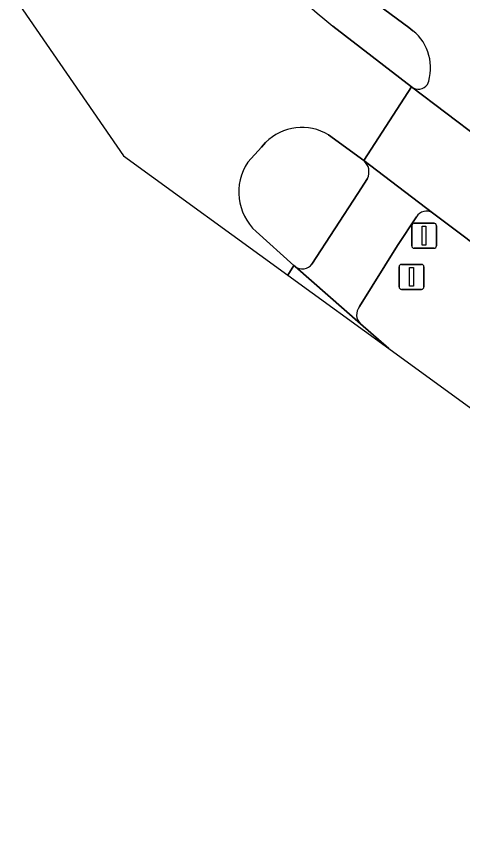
# Model space of a CAD drawing. Extents: x 161087 to 161926, y 382572 to 383873.
# Drawn here: x 161102.98 to 161120.79, y 383231.56 to 383264.12 of the extents above; entities that cross this region are included whole.
import ezdxf

# ---------------------------------------------------------------- set-up
doc = ezdxf.new("R2010")
doc.units = 0
for name, color, linetype in [('IMGEO_Fietspad_gesloten', 7, 'Continuous'), ('IMGEO_Fietspad_open', 7, 'Continuous'), ('IMGEO_Lichtmast', 7, 'Continuous'), ('IMGEO_OVBaan_gesloten', 7, 'Continuous'), ('IMGEO_Rijbaan_lokaal_gesloten', 7, 'Continuous'), ('IMGEO_Verkeerseiland_gesloten', 7, 'Continuous'), ('IMGEO_Verkeerseiland_groen', 7, 'Continuous'), ('IMGEO_Verkeerseiland_open', 7, 'Continuous'), ('IMGEO_Verkeersregelinstallatiepaal', 7, 'Continuous')]:
    doc.layers.add(name, color=color, linetype=linetype)

msp = doc.modelspace()

# ---------------------------------------------------------------- linework, layer by layer
at = {"layer": 'IMGEO_Fietspad_gesloten'}
for points in [[(161106.333, 383278.153), (161106.931, 383277.353), (161109.279, 383274.148), (161109.624, 383273.701), (161109.734, 383273.535), (161111.31, 383271.266), (161111.405, 383271.129), (161111.957, 383270.396), (161112.509, 383269.687), (161113.228, 383268.645), (161113.772, 383268), (161114.639, 383267.113), (161115.445, 383266.307), (161116.715, 383265.158), (161117.682, 383264.372), (161118.639, 383263.671), (161118.811, 383263.545)], [(161118.752, 383261.298), (161121.486, 383259.231)]]:
    msp.add_lwpolyline(points, dxfattribs=at)
for centre, radius, start, end in [((161117.604, 383262.066), 1.909, 339.2547, 50.7735), ((161119.024, 383261.663), 0.455, 233.2202, 323.2162)]:
    msp.add_arc(centre, radius, start, end, dxfattribs=at)
at = {"layer": 'IMGEO_Fietspad_open'}
for points in [[(161119.591, 383256.269), (161116.847, 383258.357)], [(161116.992, 383257.645), (161116.603, 383257.047), (161114.777, 383254.227)], [(161116.675, 383252.524), (161118.196, 383254.962), (161118.956, 383256.109)], [(161114.105, 383254.127), (161116.722, 383251.833)]]:
    msp.add_lwpolyline(points, dxfattribs=at)
for centre, radius, start, end in [((161116.468, 383257.909), 0.587, 333.2551, 49.7668), ((161119.346, 383255.902), 0.441, 56.2528, 152.0319), ((161114.393, 383254.502), 0.472, 232.4799, 324.4482), ((161117.066, 383252.204), 0.506, 140.6793, 227.1029)]:
    msp.add_arc(centre, radius, start, end, dxfattribs=at)
at = {"layer": 'IMGEO_Lichtmast'}
for p, q in [((161118.355, 383254.214), (161119.145, 383254.214)), ((161119.145, 383254.214), (161118.355, 383254.214)), ((161118.255, 383253.314), (161118.255, 383254.114)), ((161118.255, 383254.114), (161118.255, 383253.314)), ((161119.245, 383254.114), (161119.245, 383253.314)), ((161119.245, 383253.314), (161119.245, 383254.114)), ((161119.145, 383253.214), (161118.355, 383253.214)), ((161118.355, 383253.214), (161119.145, 383253.214))]:
    msp.add_line(p, q, dxfattribs=at)
msp.add_lwpolyline([(161118.675, 383254.089), (161118.825, 383254.089), (161118.825, 383253.339), (161118.675, 383253.339), (161118.675, 383254.089)], dxfattribs=at)
for centre, start, end in [((161118.355, 383254.114), 90, 180), ((161118.355, 383254.114), 90, 180), ((161119.145, 383254.114), 0, 90), ((161119.145, 383254.114), 360, 90), ((161118.355, 383253.314), 180, 270), ((161118.355, 383253.314), 180, 270), ((161119.145, 383253.314), 270, 0), ((161119.145, 383253.314), 270, 0)]:
    msp.add_arc(centre, 0.1, start, end, dxfattribs=at)
at = {"layer": 'IMGEO_OVBaan_gesloten'}
msp.add_lwpolyline([(161133.852, 383250), (161123.758, 383257.552), (161121.486, 383259.231), (161118.752, 383261.298), (161116.847, 383258.357), (161119.591, 383256.269), (161127.932, 383250), (161146.078, 383236.362), (161147.473, 383235.291)], dxfattribs=at)
at = {"layer": 'IMGEO_Rijbaan_lokaal_gesloten'}
for points in [[(161102.98, 383264.777), (161107.26, 383258.553), (161113.819, 383253.779)], [(161115.445, 383259.385), (161116.847, 383258.357), (161118.752, 383261.298), (161115.608, 383263.725)], [(161112.214, 383258.293), (161112.76, 383258.897), (161112.93, 383259.085)], [(161113.819, 383253.779), (161114.06, 383254.167), (161112.548, 383255.526)], [(161117.848, 383250.848), (161116.722, 383251.833), (161114.105, 383254.127), (161114.06, 383254.167), (161113.819, 383253.779), (161117.848, 383250.848)]]:
    msp.add_lwpolyline(points, dxfattribs=at)
for centre, radius, start, end in [((161155.114, 383311.482), 61.979, 224.37685, 230.40125), ((161114.382, 383257.604), 2.074, 59.1635, 134.4412), ((161114.013, 383257.106), 2.155, 146.593, 227.1726)]:
    msp.add_arc(centre, radius, start, end, dxfattribs=at)
at = {"layer": 'IMGEO_Verkeerseiland_gesloten'}
for points in [[(161112.93, 383259.085), (161112.76, 383258.897), (161112.214, 383258.293)], [(161116.847, 383258.357), (161115.445, 383259.385)], [(161116.603, 383257.047), (161116.992, 383257.645)], [(161114.777, 383254.227), (161116.603, 383257.047)], [(161112.548, 383255.526), (161114.06, 383254.167), (161114.105, 383254.127)]]:
    msp.add_lwpolyline(points, dxfattribs=at)
for centre, radius, start, end in [((161114.382, 383257.604), 2.074, 59.1635, 134.4412), ((161114.013, 383257.106), 2.155, 146.593, 227.1726), ((161116.468, 383257.909), 0.587, 333.2551, 49.7668), ((161114.393, 383254.502), 0.472, 232.4799, 324.4482)]:
    msp.add_arc(centre, radius, start, end, dxfattribs=at)
at = {"layer": 'IMGEO_Verkeerseiland_groen'}
for points in [[(161147.473, 383235.291), (161146.078, 383236.362), (161127.932, 383250), (161119.591, 383256.269)], [(161118.956, 383256.109), (161118.196, 383254.962), (161116.675, 383252.524)], [(161116.722, 383251.833), (161117.848, 383250.848), (161127.61, 383243.743), (161137.284, 383236.571), (161145.159, 383231.558)]]:
    msp.add_lwpolyline(points, dxfattribs=at)
for centre, radius, start, end in [((161119.346, 383255.902), 0.441, 56.2528, 152.0319), ((161117.066, 383252.204), 0.506, 140.6793, 227.1029)]:
    msp.add_arc(centre, radius, start, end, dxfattribs=at)
at = {"layer": 'IMGEO_Verkeerseiland_open'}
for points in [[(161118.811, 383263.545), (161118.639, 383263.671), (161117.682, 383264.372), (161116.715, 383265.158), (161115.445, 383266.307), (161114.639, 383267.113), (161113.772, 383268), (161113.228, 383268.645), (161112.509, 383269.687), (161111.957, 383270.396), (161111.405, 383271.129)], [(161115.608, 383263.725), (161118.752, 383261.298)]]:
    msp.add_lwpolyline(points, dxfattribs=at)
for centre, radius, start, end in [((161155.114, 383311.482), 61.979, 224.37685, 230.40125), ((161117.604, 383262.066), 1.909, 339.2547, 50.7735), ((161119.024, 383261.663), 0.455, 233.2202, 323.2162)]:
    msp.add_arc(centre, radius, start, end, dxfattribs=at)
at = {"layer": 'IMGEO_Verkeersregelinstallatiepaal'}
for p, q in [((161118.86, 383255.858), (161119.65, 383255.858)), ((161119.65, 383255.858), (161118.86, 383255.858)), ((161118.76, 383254.958), (161118.76, 383255.758)), ((161118.76, 383255.758), (161118.76, 383254.958)), ((161119.75, 383255.758), (161119.75, 383254.958)), ((161119.75, 383254.958), (161119.75, 383255.758)), ((161119.65, 383254.858), (161118.86, 383254.858)), ((161118.86, 383254.858), (161119.65, 383254.858))]:
    msp.add_line(p, q, dxfattribs=at)
msp.add_lwpolyline([(161119.18, 383255.733), (161119.33, 383255.733), (161119.33, 383254.983), (161119.18, 383254.983), (161119.18, 383255.733)], dxfattribs=at)
for centre, start, end in [((161118.86, 383255.758), 90, 180), ((161118.86, 383255.758), 90, 180), ((161119.65, 383255.758), 0, 90), ((161119.65, 383255.758), 360, 90), ((161118.86, 383254.958), 180, 270), ((161118.86, 383254.958), 180, 270), ((161119.65, 383254.958), 270, 0), ((161119.65, 383254.958), 270, 0)]:
    msp.add_arc(centre, 0.1, start, end, dxfattribs=at)

doc.saveas('drawing.dxf')
